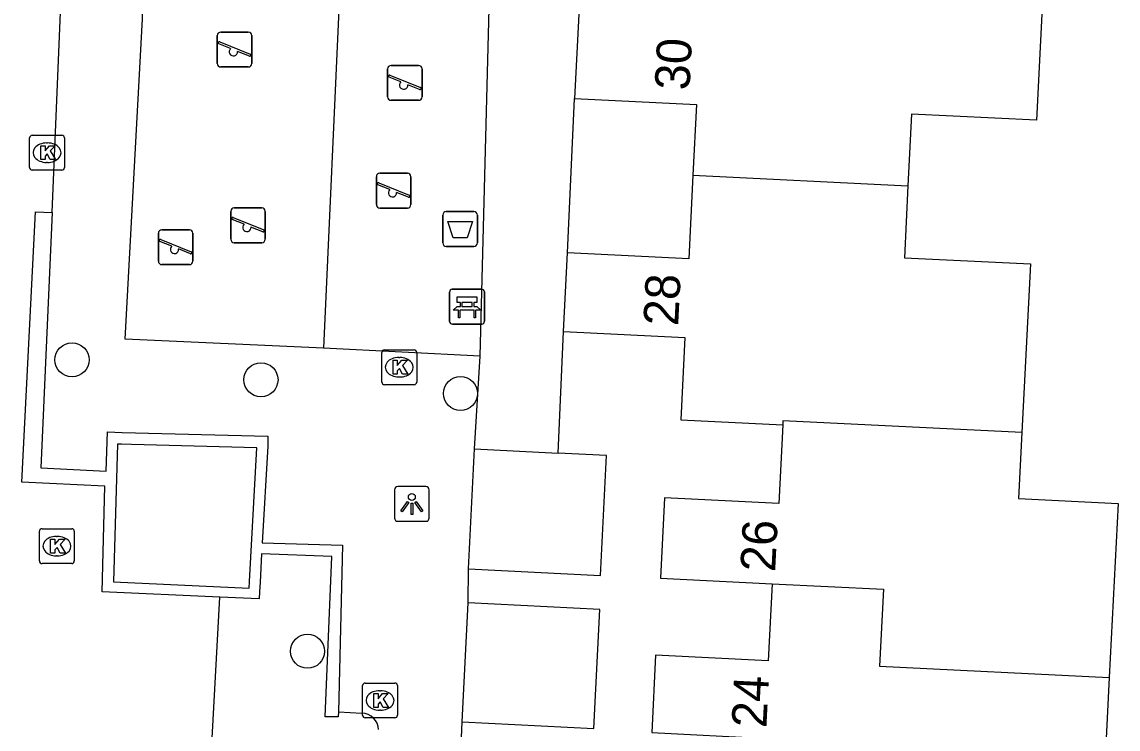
# Model space of a CAD drawing. Extents: x 162990 to 165007, y 383433 to 384336.
# Drawn here: x 164622.87 to 164654.33, y 383820.66 to 383840.95 of the extents above; entities that cross this region are included whole.
import ezdxf

# ---------------------------------------------------------------- set-up
doc = ezdxf.new("R2010")
doc.units = 0
for name, color, linetype in [('IMGEO_Afvalbak', 7, 'Continuous'), ('IMGEO_Bank', 7, 'Continuous'), ('IMGEO_Boom', 7, 'Continuous'), ('IMGEO_Groenvoorziening', 7, 'Continuous'), ('IMGEO_Kolk', 7, 'Continuous'), ('IMGEO_Lichtpunt', 7, 'Continuous'), ('IMGEO_Muur', 7, 'Continuous'), ('IMGEO_Pand', 7, 'Continuous'), ('IMGEO_Pand_nummerreeks', 7, 'Continuous'), ('IMGEO_Rijbaan_lokaal_open', 7, 'Continuous'), ('IMGEO_Speelvoorziening', 7, 'Continuous'), ('IMGEO_Voetpad_open', 7, 'Continuous')]:
    doc.layers.add(name, color=color, linetype=linetype)

msp = doc.modelspace()

# ---------------------------------------------------------------- linework, layer by layer
at = {"layer": 'IMGEO_Afvalbak'}
for p, q in [((164635.052, 383835.51), (164635.842, 383835.51)), ((164635.842, 383835.51), (164635.052, 383835.51)), ((164634.952, 383834.61), (164634.952, 383835.41)), ((164634.952, 383835.41), (164634.952, 383834.61)), ((164635.942, 383835.41), (164635.942, 383834.61)), ((164635.942, 383834.61), (164635.942, 383835.41)), ((164635.842, 383834.51), (164635.052, 383834.51)), ((164635.052, 383834.51), (164635.842, 383834.51))]:
    msp.add_line(p, q, dxfattribs=at)
msp.add_lwpolyline([(164635.095, 383835.224), (164635.799, 383835.224), (164635.65, 383834.754), (164635.244, 383834.754), (164635.095, 383835.224)], dxfattribs=at)
for centre, start, end in [((164635.052, 383835.41), 90, 180), ((164635.052, 383835.41), 90, 180), ((164635.842, 383835.41), 0, 90), ((164635.842, 383835.41), 360, 90), ((164635.052, 383834.61), 180, 270), ((164635.052, 383834.61), 180, 270), ((164635.842, 383834.61), 270, 0), ((164635.842, 383834.61), 270, 0)]:
    msp.add_arc(centre, 0.1, start, end, dxfattribs=at)
at = {"layer": 'IMGEO_Bank'}
for p, q in [((164635.221, 383833.282), (164636.062, 383833.282)), ((164636.062, 383833.282), (164635.221, 383833.282)), ((164635.146, 383832.357), (164635.146, 383833.198)), ((164635.146, 383833.198), (164635.146, 383832.357)), ((164636.146, 383833.207), (164636.146, 383832.366)), ((164636.146, 383832.366), (164636.146, 383833.207)), ((164635.843, 383832.68), (164635.45, 383832.68)), ((164635.455, 383832.788), (164635.455, 383832.894)), ((164635.499, 383832.894), (164635.499, 383832.788)), ((164635.787, 383832.9), (164635.505, 383832.9)), ((164635.505, 383832.782), (164635.787, 383832.782)), ((164635.793, 383832.788), (164635.793, 383832.894)), ((164635.837, 383832.894), (164635.837, 383832.788)), ((164636.071, 383832.282), (164635.23, 383832.282)), ((164635.23, 383832.282), (164636.071, 383832.282))]:
    msp.add_line(p, q, dxfattribs=at)
for points in [[(164635.449, 383832.9), (164635.363, 383832.9), (164635.363, 383833.061), (164635.926, 383833.061), (164635.926, 383832.9), (164635.843, 383832.9)], [(164635.393, 383832.68), (164635.251, 383832.68), (164635.363, 383832.782), (164635.449, 383832.782)], [(164635.443, 383832.673), (164635.443, 383832.466), (164635.4, 383832.466), (164635.4, 383832.673)], [(164635.843, 383832.782), (164635.926, 383832.782), (164636.038, 383832.68), (164635.899, 383832.68)], [(164635.893, 383832.673), (164635.893, 383832.466), (164635.849, 383832.466), (164635.849, 383832.673)]]:
    msp.add_lwpolyline(points, dxfattribs=at)
for centre, radius, start, end in [((164635.224, 383833.204), 0.0779, 92.4484, 184.2845), ((164635.224, 383833.204), 0.0779, 92.4484, 184.2845), ((164636.068, 383833.204), 0.0779, 2.4484, 94.2845), ((164636.068, 383833.204), 0.0779, 2.4484, 94.2845), ((164635.393, 383832.673), 0.00671, 2.8957, 87.1043), ((164635.45, 383832.673), 0.00671, 92.8957, 177.1043), ((164635.448, 383832.893), 0.00671, 2.8957, 87.1043), ((164635.448, 383832.789), 0.00671, 272.8957, 357.1043), ((164635.505, 383832.893), 0.00671, 92.8957, 177.1043), ((164635.505, 383832.789), 0.00671, 182.8957, 267.1043), ((164635.787, 383832.893), 0.00671, 2.8957, 87.1043), ((164635.787, 383832.789), 0.00671, 272.8957, 357.1043), ((164635.844, 383832.893), 0.00671, 92.8957, 177.1043), ((164635.844, 383832.789), 0.00671, 182.8957, 267.1043), ((164635.842, 383832.673), 0.00671, 2.8957, 87.1043), ((164635.899, 383832.673), 0.00671, 92.8957, 177.1043), ((164635.224, 383832.36), 0.0779, 182.4484, 274.2845), ((164635.224, 383832.36), 0.0779, 182.4484, 274.2845), ((164636.068, 383832.36), 0.0779, 272.4484, 4.2845), ((164636.068, 383832.36), 0.0779, 272.4484, 4.2845)]:
    msp.add_arc(centre, radius, start, end, dxfattribs=at)
at = {"layer": 'IMGEO_Boom'}
for centre in [(164624.311, 383831.256), (164629.733, 383830.684), (164635.459, 383830.289), (164631.069, 383822.891)]:
    msp.add_circle(centre, 0.489, dxfattribs=at)
at = {"layer": 'IMGEO_Groenvoorziening'}
msp.add_lwpolyline([(164626.338, 383842.125), (164632, 383841.949), (164631.53, 383831.589)], dxfattribs=at)
at = {"layer": 'IMGEO_Kolk'}
for p, q in [((164623.169, 383837.701), (164624.021, 383837.701)), ((164623.094, 383836.775), (164623.094, 383837.627)), ((164623.582, 383837.481), (164623.607, 383837.481)), ((164624.095, 383837.627), (164624.095, 383836.775)), ((164624.021, 383836.701), (164623.169, 383836.701)), ((164623.605, 383836.921), (164623.58, 383836.921)), ((164633.201, 383830.617), (164633.201, 383831.469)), ((164633.276, 383831.543), (164634.128, 383831.543)), ((164634.202, 383831.469), (164634.202, 383830.617)), ((164633.689, 383831.323), (164633.714, 383831.323)), ((164633.712, 383830.763), (164633.687, 383830.763)), ((164634.128, 383830.543), (164633.276, 383830.543)), ((164623.376, 383825.483), (164623.376, 383826.335)), ((164623.451, 383826.409), (164624.303, 383826.409)), ((164624.377, 383826.335), (164624.377, 383825.483)), ((164623.864, 383826.189), (164623.889, 383826.189)), ((164624.303, 383825.409), (164623.451, 383825.409)), ((164623.887, 383825.629), (164623.862, 383825.629)), ((164632.649, 383821.054), (164632.649, 383821.906)), ((164632.724, 383821.98), (164633.576, 383821.98)), ((164633.65, 383821.906), (164633.65, 383821.054)), ((164633.137, 383821.76), (164633.162, 383821.76)), ((164633.576, 383820.98), (164632.724, 383820.98)), ((164633.16, 383821.2), (164633.135, 383821.2))]:
    msp.add_line(p, q, dxfattribs=at)
for points in [[(164623.169, 383837.701), (164624.021, 383837.701)], [(164623.094, 383836.775), (164623.094, 383837.627)], [(164623.415, 383837.401), (164623.538, 383837.401), (164623.538, 383837.25), (164623.668, 383837.401), (164623.832, 383837.401), (164623.686, 383837.25), (164623.839, 383837.001), (164623.687, 383837.001), (164623.602, 383837.165), (164623.538, 383837.098), (164623.538, 383837.001), (164623.415, 383837.001), (164623.415, 383837.401)], [(164624.095, 383837.627), (164624.095, 383836.775)], [(164624.021, 383836.701), (164623.169, 383836.701)], [(164633.201, 383830.617), (164633.201, 383831.469)], [(164633.276, 383831.543), (164634.128, 383831.543)], [(164634.202, 383831.469), (164634.202, 383830.617)], [(164633.522, 383831.243), (164633.645, 383831.243), (164633.645, 383831.092), (164633.775, 383831.243), (164633.939, 383831.243), (164633.793, 383831.092), (164633.946, 383830.843), (164633.794, 383830.843), (164633.709, 383831.007), (164633.645, 383830.94), (164633.645, 383830.843), (164633.522, 383830.843), (164633.522, 383831.243)], [(164634.128, 383830.543), (164633.276, 383830.543)], [(164623.376, 383825.483), (164623.376, 383826.335)], [(164623.451, 383826.409), (164624.303, 383826.409)], [(164624.377, 383826.335), (164624.377, 383825.483)], [(164623.697, 383826.109), (164623.82, 383826.109), (164623.82, 383825.958), (164623.95, 383826.109), (164624.114, 383826.109), (164623.968, 383825.958), (164624.121, 383825.709), (164623.969, 383825.709), (164623.884, 383825.873), (164623.82, 383825.806), (164623.82, 383825.709), (164623.697, 383825.709), (164623.697, 383826.109)], [(164624.303, 383825.409), (164623.451, 383825.409)], [(164632.649, 383821.054), (164632.649, 383821.906)], [(164632.724, 383821.98), (164633.576, 383821.98)], [(164633.65, 383821.906), (164633.65, 383821.054)], [(164632.97, 383821.68), (164633.093, 383821.68), (164633.093, 383821.529), (164633.223, 383821.68), (164633.387, 383821.68), (164633.241, 383821.529), (164633.394, 383821.28), (164633.242, 383821.28), (164633.157, 383821.444), (164633.093, 383821.377), (164633.093, 383821.28), (164632.97, 383821.28), (164632.97, 383821.68)], [(164633.576, 383820.98), (164632.724, 383820.98)]]:
    msp.add_lwpolyline(points, dxfattribs=at)
for centre, start, end in [((164623.171, 383837.625), 91.552, 178.448), ((164623.171, 383837.625), 91.552, 178.448), ((164624.019, 383837.625), 1.552, 88.448), ((164624.019, 383837.625), 1.552, 88.448), ((164623.171, 383836.777), 181.552, 268.448), ((164623.171, 383836.777), 181.552, 268.448), ((164624.019, 383836.777), 271.552, 358.448), ((164624.019, 383836.777), 271.552, 358.448), ((164633.278, 383831.467), 91.552, 178.448), ((164633.278, 383831.467), 91.552, 178.448), ((164634.126, 383831.467), 1.552, 88.448), ((164634.126, 383831.467), 1.552, 88.448), ((164633.278, 383830.619), 181.552, 268.448), ((164633.278, 383830.619), 181.552, 268.448), ((164634.126, 383830.619), 271.552, 358.448), ((164634.126, 383830.619), 271.552, 358.448), ((164623.453, 383826.333), 91.552, 178.448), ((164623.453, 383826.333), 91.552, 178.448), ((164624.301, 383826.333), 1.552, 88.448), ((164624.301, 383826.333), 1.552, 88.448), ((164623.453, 383825.485), 181.552, 268.448), ((164623.453, 383825.485), 181.552, 268.448), ((164624.301, 383825.485), 271.552, 358.448), ((164624.301, 383825.485), 271.552, 358.448), ((164632.726, 383821.904), 91.552, 178.448), ((164632.726, 383821.904), 91.552, 178.448), ((164633.574, 383821.904), 1.552, 88.448), ((164633.574, 383821.904), 1.552, 88.448), ((164632.726, 383821.056), 181.552, 268.448), ((164632.726, 383821.056), 181.552, 268.448), ((164633.574, 383821.056), 271.552, 358.448), ((164633.574, 383821.056), 271.552, 358.448)]:
    msp.add_arc(centre, 0.0765, start, end, dxfattribs=at)
for centre, major_axis, ratio, start_param, end_param in [((164623.581, 383837.201), (-0.387, 0.002), 0.722429, 4.712389, 7.853982), ((164623.606, 383837.201), (-0.39, 0.002), 0.717154, 1.570796, 4.712389), ((164633.688, 383831.043), (-0.387, 0.002), 0.722429, 4.712389, 7.853982), ((164633.713, 383831.043), (-0.39, 0.002), 0.717154, 1.570796, 4.712389), ((164623.863, 383825.909), (-0.387, 0.002), 0.722429, 4.712389, 7.853982), ((164623.888, 383825.909), (-0.39, 0.002), 0.717154, 1.570796, 4.712389), ((164633.136, 383821.48), (-0.387, 0.002), 0.722429, 4.712389, 7.853982), ((164633.161, 383821.48), (-0.39, 0.002), 0.717154, 1.570796, 4.712389)]:
    msp.add_ellipse(centre, major_axis=major_axis, ratio=ratio, start_param=start_param, end_param=end_param, dxfattribs=at)
at = {"layer": 'IMGEO_Lichtpunt'}
for p, q in [((164634.465, 383827.618), (164633.657, 383827.618)), ((164634.465, 383827.618), (164633.657, 383827.618)), ((164633.563, 383827.523), (164633.563, 383826.716)), ((164633.563, 383827.523), (164633.563, 383826.716)), ((164634.559, 383826.716), (164634.559, 383827.523)), ((164634.559, 383826.716), (164634.559, 383827.523)), ((164633.657, 383826.622), (164634.465, 383826.622)), ((164633.657, 383826.622), (164634.465, 383826.622))]:
    msp.add_line(p, q, dxfattribs=at)
for points in [[(164633.937, 383827.187), (164633.976, 383827.159), (164633.788, 383826.897), (164633.75, 383826.924), (164633.937, 383827.187)], [(164634.039, 383827.139), (164634.086, 383827.139), (164634.086, 383826.817), (164634.039, 383826.817), (164634.039, 383827.139)], [(164634.149, 383827.159), (164634.187, 383827.186), (164634.374, 383826.924), (164634.335, 383826.896), (164634.149, 383827.159)]]:
    msp.add_lwpolyline(points, dxfattribs=at)
msp.add_circle((164634.062, 383827.321), 0.0994, dxfattribs=at)
for centre, start, end in [((164633.657, 383827.523), 90, 180), ((164633.657, 383827.523), 90, 180), ((164634.465, 383827.523), 0, 90), ((164634.465, 383827.523), 0, 90), ((164633.657, 383826.716), 180, 270), ((164633.657, 383826.716), 180, 270), ((164634.465, 383826.716), 270, 0), ((164634.465, 383826.716), 270, 360)]:
    msp.add_arc(centre, 0.0946, start, end, dxfattribs=at)
at = {"layer": 'IMGEO_Muur'}
for points in [[(164628.549, 383824.443), (164625.172, 383824.594), (164625.254, 383827.628), (164622.874, 383827.747), (164623.261, 383835.502), (164623.746, 383835.488)], [(164623.746, 383835.488), (164623.418, 383828.159), (164625.287, 383828.06), (164625.331, 383829.185), (164625.755, 383829.174), (164629.934, 383829.066), (164629.932, 383828.78), (164629.767, 383826.004), (164632.076, 383825.939), (164631.955, 383821.151)], [(164625.619, 383828.835), (164625.498, 383824.881), (164629.395, 383824.707), (164629.405, 383824.891), (164629.614, 383828.727), (164626.018, 383828.825), (164625.729, 383828.832), (164625.619, 383828.835)], [(164631.955, 383821.151), (164631.951, 383821.01), (164631.571, 383821.005), (164631.767, 383825.613), (164629.751, 383825.689), (164629.706, 383824.876), (164629.691, 383824.595), (164629.679, 383824.393), (164628.549, 383824.443)]]:
    msp.add_lwpolyline(points, dxfattribs=at)
at = {"layer": 'IMGEO_Pand'}
for points in [[(164652.218, 383842.717), (164651.988, 383838.13), (164648.402, 383838.31), (164648.299, 383836.25)], [(164638.855, 383841.176), (164638.733, 383838.759)], [(164638.733, 383838.759), (164642.23, 383838.583), (164642.128, 383836.557)], [(164642.128, 383836.557), (164642.008, 383834.156), (164638.525, 383834.331)], [(164642.128, 383836.557), (164648.299, 383836.25)], [(164648.299, 383836.25), (164648.195, 383834.188), (164651.811, 383834.007), (164651.568, 383829.166)], [(164638.412, 383832.07), (164638.525, 383834.331)], [(164638.412, 383832.07), (164641.9, 383831.895), (164641.782, 383829.533), (164644.707, 383829.386)], [(164651.568, 383829.166), (164644.711, 383829.507), (164644.707, 383829.386)], [(164644.707, 383829.386), (164644.594, 383827.132), (164641.31, 383827.297), (164641.194, 383824.99), (164644.401, 383824.829)], [(164651.568, 383829.166), (164651.473, 383827.279), (164654.327, 383827.136), (164654.076, 383822.136)], [(164635.691, 383825.253), (164635.864, 383828.697)], [(164635.691, 383825.253), (164639.472, 383825.064), (164639.645, 383828.508), (164638.258, 383828.577)], [(164635.864, 383828.697), (164638.258, 383828.577)], [(164644.401, 383824.829), (164644.291, 383822.619), (164641.057, 383822.781), (164640.945, 383820.558), (164644.269, 383820.392)], [(164644.401, 383824.829), (164647.597, 383824.67), (164647.486, 383822.462), (164654.076, 383822.136)], [(164635.503, 383820.864), (164639.284, 383820.675), (164639.456, 383824.088), (164635.675, 383824.277)], [(164635.503, 383820.864), (164635.675, 383824.277)], [(164654.076, 383822.136), (164653.852, 383817.657)]]:
    msp.add_lwpolyline(points, dxfattribs=at)
at = {"layer": 'IMGEO_Rijbaan_lokaal_open'}
for points in [[(164623.746, 383835.488), (164624.512, 383854.122)], [(164628.329, 383820.401), (164628.549, 383824.443)]]:
    msp.add_lwpolyline(points, dxfattribs=at)
at = {"layer": 'IMGEO_Speelvoorziening'}
for p, q in [((164628.48, 383839.761), (164628.48, 383840.561)), ((164628.48, 383840.561), (164628.48, 383839.761)), ((164628.58, 383840.661), (164629.37, 383840.661)), ((164629.37, 383840.661), (164628.58, 383840.661)), ((164629.47, 383840.561), (164629.47, 383839.761)), ((164629.47, 383839.761), (164629.47, 383840.561)), ((164628.863, 383840.189), (164628.524, 383840.326)), ((164628.549, 383840.386), (164629.425, 383840.033)), ((164629.401, 383839.973), (164629.061, 383840.11)), ((164629.37, 383839.661), (164628.58, 383839.661)), ((164628.58, 383839.661), (164629.37, 383839.661)), ((164633.365, 383838.804), (164633.365, 383839.604)), ((164633.365, 383839.604), (164633.365, 383838.804)), ((164633.465, 383839.704), (164634.255, 383839.704)), ((164634.255, 383839.704), (164633.465, 383839.704)), ((164634.355, 383839.604), (164634.355, 383838.804)), ((164634.355, 383838.804), (164634.355, 383839.604)), ((164633.748, 383839.232), (164633.409, 383839.369)), ((164633.434, 383839.429), (164634.31, 383839.076)), ((164634.286, 383839.016), (164633.946, 383839.153)), ((164634.255, 383838.704), (164633.465, 383838.704)), ((164633.465, 383838.704), (164634.255, 383838.704)), ((164633.045, 383835.713), (164633.045, 383836.513)), ((164633.045, 383836.513), (164633.045, 383835.713)), ((164633.145, 383836.613), (164633.935, 383836.613)), ((164633.935, 383836.613), (164633.145, 383836.613)), ((164634.035, 383836.513), (164634.035, 383835.713)), ((164634.035, 383835.713), (164634.035, 383836.513)), ((164633.428, 383836.141), (164633.089, 383836.278)), ((164633.114, 383836.338), (164633.99, 383835.985)), ((164633.966, 383835.925), (164633.626, 383836.062)), ((164628.866, 383834.718), (164628.866, 383835.518)), ((164628.866, 383835.518), (164628.866, 383834.718)), ((164628.966, 383835.618), (164629.756, 383835.618)), ((164629.756, 383835.618), (164628.966, 383835.618)), ((164629.856, 383835.518), (164629.856, 383834.718)), ((164629.856, 383834.718), (164629.856, 383835.518)), ((164633.935, 383835.613), (164633.145, 383835.613)), ((164633.145, 383835.613), (164633.935, 383835.613)), ((164629.249, 383835.146), (164628.91, 383835.283)), ((164628.935, 383835.343), (164629.811, 383834.99)), ((164626.789, 383834.088), (164626.789, 383834.888)), ((164626.789, 383834.888), (164626.789, 383834.088)), ((164626.889, 383834.988), (164627.679, 383834.988)), ((164627.679, 383834.988), (164626.889, 383834.988)), ((164627.779, 383834.888), (164627.779, 383834.088)), ((164627.779, 383834.088), (164627.779, 383834.888)), ((164629.787, 383834.93), (164629.447, 383835.067)), ((164627.172, 383834.516), (164626.833, 383834.653)), ((164626.858, 383834.713), (164627.734, 383834.36)), ((164629.756, 383834.618), (164628.966, 383834.618)), ((164628.966, 383834.618), (164629.756, 383834.618)), ((164627.71, 383834.3), (164627.37, 383834.437)), ((164627.679, 383833.988), (164626.889, 383833.988)), ((164626.889, 383833.988), (164627.679, 383833.988))]:
    msp.add_line(p, q, dxfattribs=at)
for centre, radius, start, end in [((164628.58, 383840.561), 0.1, 90, 180), ((164628.58, 383840.561), 0.1, 90, 180), ((164629.37, 383840.561), 0.1, 0, 90), ((164629.37, 383840.561), 0.1, 360, 90), ((164628.537, 383840.356), 0.0327, 68.078, 248.078), ((164628.942, 383840.099), 0.12, 130.9928, 5.1632), ((164629.413, 383840.003), 0.0327, 248.078, 68.078), ((164628.58, 383839.761), 0.1, 180, 270), ((164628.58, 383839.761), 0.1, 180, 270), ((164629.37, 383839.761), 0.1, 270, 0), ((164629.37, 383839.761), 0.1, 270, 0), ((164633.465, 383839.604), 0.1, 90, 180), ((164633.465, 383839.604), 0.1, 90, 180), ((164634.255, 383839.604), 0.1, 0, 90), ((164634.255, 383839.604), 0.1, 360, 90), ((164633.422, 383839.399), 0.0327, 68.078, 248.078), ((164633.827, 383839.142), 0.12, 130.9928, 5.1632), ((164634.298, 383839.046), 0.0327, 248.078, 68.078), ((164633.465, 383838.804), 0.1, 180, 270), ((164633.465, 383838.804), 0.1, 180, 270), ((164634.255, 383838.804), 0.1, 270, 0), ((164634.255, 383838.804), 0.1, 270, 0), ((164633.145, 383836.513), 0.1, 90, 180), ((164633.145, 383836.513), 0.1, 90, 180), ((164633.935, 383836.513), 0.1, 0, 90), ((164633.935, 383836.513), 0.1, 360, 90), ((164633.102, 383836.308), 0.0327, 68.078, 248.078), ((164633.507, 383836.051), 0.12, 130.9928, 5.1632), ((164633.978, 383835.955), 0.0327, 248.078, 68.078), ((164628.966, 383835.518), 0.1, 90, 180), ((164628.966, 383835.518), 0.1, 90, 180), ((164629.756, 383835.518), 0.1, 0, 90), ((164629.756, 383835.518), 0.1, 360, 90), ((164633.145, 383835.713), 0.1, 180, 270), ((164633.145, 383835.713), 0.1, 180, 270), ((164633.935, 383835.713), 0.1, 270, 0), ((164633.935, 383835.713), 0.1, 270, 0), ((164628.923, 383835.313), 0.0327, 68.078, 248.078), ((164629.328, 383835.056), 0.12, 130.9928, 5.1632), ((164626.889, 383834.888), 0.1, 90, 180), ((164626.889, 383834.888), 0.1, 90, 180), ((164627.679, 383834.888), 0.1, 0, 90), ((164627.679, 383834.888), 0.1, 360, 90), ((164629.799, 383834.96), 0.0327, 248.078, 68.078), ((164626.846, 383834.683), 0.0327, 68.078, 248.078), ((164627.251, 383834.426), 0.12, 130.9928, 5.1632), ((164628.966, 383834.718), 0.1, 180, 270), ((164628.966, 383834.718), 0.1, 180, 270), ((164629.756, 383834.718), 0.1, 270, 0), ((164629.756, 383834.718), 0.1, 270, 0), ((164627.722, 383834.33), 0.0327, 248.078, 68.078), ((164626.889, 383834.088), 0.1, 180, 270), ((164626.889, 383834.088), 0.1, 180, 270), ((164627.679, 383834.088), 0.1, 270, 0), ((164627.679, 383834.088), 0.1, 270, 0)]:
    msp.add_arc(centre, radius, start, end, dxfattribs=at)
at = {"layer": 'IMGEO_Voetpad_open'}
for points in [[(164636.024, 383831.361), (164636.529, 383850.954), (164626.837, 383851.421)], [(164631.53, 383831.589), (164625.836, 383831.85), (164626.338, 383841.041), (164626.338, 383842.125)], [(164638.525, 383834.331), (164638.733, 383838.759)], [(164638.258, 383828.577), (164638.412, 383832.07)], [(164636.024, 383831.361), (164631.53, 383831.589)], [(164635.864, 383828.697), (164636.024, 383831.361)], [(164635.675, 383824.277), (164635.691, 383825.253)], [(164631.955, 383821.151), (164632.629, 383821.118)], [(164635.456, 383819.746), (164635.503, 383820.864)]]:
    msp.add_lwpolyline(points, dxfattribs=at)
msp.add_arc((164632.605, 383820.613), 0.506, 3.2121, 87.2664, dxfattribs=at)

# ---------------------------------------------------------------- texts
at = {"layer": 'IMGEO_Pand_nummerreeks'}
for s, rotation, p in [('30', 87.1104, (164642.028, 383838.979)), ('28', 87.1389, (164641.703, 383832.215)), ('26', 87.1215, (164644.486, 383825.154)), ('24', 87.1157, (164644.235, 383820.68))]:
    msp.add_text(s, height=1, rotation=rotation, dxfattribs=at).set_placement(p)

doc.saveas('drawing.dxf')
